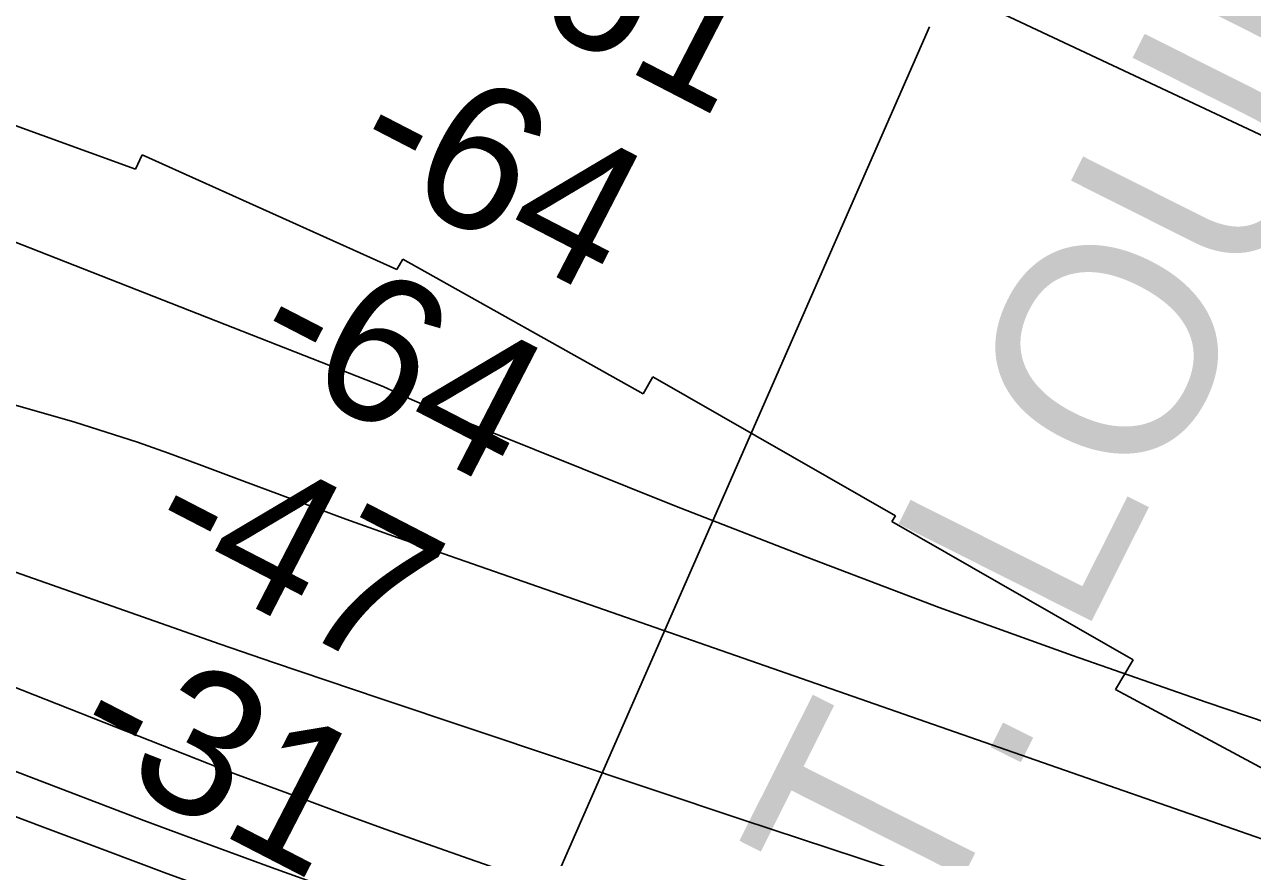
# Model space of a CAD drawing. Extents: x 3297772 to 3335630, y 634068 to 659439.
# Drawn here: x 3320374 to 3320942, y 646187 to 646572 of the extents above; entities that cross this region are included whole.
import ezdxf

# ---------------------------------------------------------------- set-up
doc = ezdxf.new("R2010")
doc.units = 0
for name, color, linetype in [('V-CHAN-NAID', 7, 'Continuous'), ('V-RIVR-EDGE', 7, 'Continuous'), ('V-RIVR-RANG', 7, 'Continuous'), ('V-RRAP-RVMT', 7, 'Continuous'), ('V-TOPO-DPTH', 7, 'Continuous'), ('V-TOPO-MAJR', 7, 'Continuous'), ('V-TOPO-MINR', 7, 'Continuous')]:
    doc.layers.add(name, color=color, linetype=linetype)

msp = doc.modelspace()

# ---------------------------------------------------------------- linework, layer by layer
at = {"layer": 'V-RIVR-EDGE'}
msp.add_spline([(3314761.96, 649274.13), (3314790.41, 649247.37), (3314813.75, 649224.65), (3314842.19, 649196.8), (3314862.25, 649176.28), (3314886.68, 649152.09), (3314900.17, 649138.17), (3314917.68, 649122.77), (3314932.63, 649107.75), (3314956.32, 649080.27), (3314980.03, 649058.28), (3315004.47, 649036.65), (3315016.5, 649023.47), (3315033.99, 649001.49), (3315053.68, 648981.34), (3315075.92, 648956.42), (3315089.04, 648943.6), (3315090.5, 648939.21), (3315095.23, 648931.52), (3315116.02, 648911.73), (3315165.62, 648868.83), (3315188.61, 648851.6), (3315212.7, 648837.28), (3315236.05, 648818.95), (3315259.03, 648798.78), (3315272.17, 648788.15), (3315288.96, 648777.87), (3315298.45, 648775.29), (3315308.31, 648771.25), (3315320.36, 648764.64), (3315332.04, 648756.2), (3315345.54, 648749.22), (3315365.99, 648738.57), (3315396.29, 648721.68), (3315420.02, 648711.02), (3315449.6, 648697.42), (3315476.26, 648687.12), (3315490.87, 648684.89), (3315496.72, 648684.15), (3315504.02, 648679.38), (3315514.6, 648672.04), (3315516.78, 648666.91), (3315520.77, 648653.38), (3315526.95, 648639.84), (3315536.79, 648627.02), (3315542.99, 648621.52), (3315546.65, 648621.15), (3315552.49, 648618.57), (3315560.15, 648612.71), (3315568.54, 648604.64), (3315578.02, 648595.85), (3315592.98, 648584.84), (3315611.6, 648575.66), (3315624.38, 648570.14), (3315634.97, 648566.83), (3315640.81, 648563.52), (3315648.49, 648562.41), (3315656.17, 648563.12), (3315662.38, 648563.84), (3315671.15, 648560.89), (3315676.25, 648556.12), (3315679.17, 648552.83), (3315684.29, 648552.08), (3315687.94, 648550.98), (3315695.94, 648534.87), (3315725.4, 648474.85), (3315731.95, 648461.31), (3315736.69, 648455.81), (3315746.53, 648446.65), (3315756.75, 648438.22), (3315765.49, 648425.77), (3315772.76, 648408.94), (3315789.52, 648388.06), (3315803.72, 648364.63), (3315814.28, 648346.69), (3315829.95, 648328.37), (3315850.74, 648307.49), (3315869.69, 648285.51), (3315901.78, 648253.62), (3315937.52, 648219.54), (3315960.49, 648195.36), (3315980.91, 648175.57), (3315989.31, 648173.35), (3316000.63, 648165.28), (3316008.65, 648158.32), (3316031.64, 648140.71), (3316054.63, 648124.21), (3316085.29, 648105.49), (3316118.5, 648083.11), (3316140.03, 648068.8), (3316157.19, 648061.81), (3316170.34, 648056.66), (3316187.12, 648044.92), (3316195.52, 648041.24), (3316205.38, 648037.93), (3316215.24, 648033.15), (3316238.61, 648020.67), (3316243.71, 648016.63), (3316255.02, 648007.47), (3316268.9, 648000.12), (3316287.88, 647988.38), (3316303.58, 647982.86), (3316316.73, 647978.44), (3316339.37, 647969.97), (3316356.17, 647962.25), (3316375.52, 647951.24), (3316396.32, 647938.03), (3316428.44, 647920.4), (3316474.07, 647891.41), (3316489.4, 647882.24), (3316507.65, 647873.42), (3316517.51, 647867.91), (3316537.95, 647856.89), (3316563.51, 647842.94), (3316578.83, 647832.3), (3316609.5, 647815.04), (3316632.86, 647802.19), (3316646.72, 647790.82), (3316669.34, 647772.49), (3316682.11, 647762.22), (3316696.35, 647755.24), (3316758.75, 647713.78), (3316797.81, 647691.02), (3316819.71, 647676.71), (3316836.86, 647665.7), (3316864.97, 647650.65), (3316895.64, 647634.12), (3316912.43, 647623.11), (3316940.9, 647606.59), (3316996.75, 647574.65), (3317044.57, 647546.75), (3317079.24, 647525.1), (3317111.36, 647506.38), (3317148.23, 647484.72), (3317188.38, 647460.86), (3317213.92, 647442.15), (3317231.44, 647430.41), (3317255.17, 647416.83), (3317274.14, 647402.16), (3317293.12, 647391.14), (3317310.28, 647384.52), (3317333.65, 647373.5), (3317372.71, 647350.37), (3317404.1, 647330.92), (3317490.98, 647282.82), (3317527.85, 647261.52), (3317547.19, 647249.78), (3317572.38, 647235.83), (3317600.86, 647222.6), (3317628.97, 647207.9), (3317656.71, 647189.92), (3317738.1, 647140.37), (3317755.27, 647133.39), (3317770.25, 647129.33), (3317784.85, 647122.71), (3317816.97, 647104.72), (3317840.71, 647094.79), (3317860.06, 647086.34), (3317887.44, 647070.92), (3317915.19, 647055.49), (3317952.07, 647039.68), (3317972.88, 647031.59), (3318008.3, 647014.32), (3318036.78, 647000.36), (3318074.38, 646981.62), (3318112.35, 646961.06), (3318142.65, 646943.44), (3318179.16, 646929.09), (3318205.1, 646919.89), (3318226.27, 646909.6), (3318257.67, 646892.34), (3318275.56, 646883.53), (3318288.34, 646879.47), (3318295.65, 646878.72), (3318317.19, 646868.8), (3318334.34, 646857.06), (3318347.84, 646845.7), (3318357.33, 646839.46), (3318416.47, 646806.41), (3318459.18, 646781.45), (3318477.06, 646771.9), (3318502.98, 646757.21), (3318530, 646743.26), (3318562.13, 646728.56), (3318605.95, 646708.71), (3318643.93, 646694.36), (3318672.78, 646684.05), (3318689.95, 646679.62), (3318708.95, 646676.28), (3318727.21, 646668.56), (3318754.96, 646656.8), (3318823.61, 646624.46), (3318845.88, 646613.07), (3318855.73, 646607.93), (3318871.06, 646596.56), (3318891.87, 646586.27), (3318910.49, 646578.55), (3318938.61, 646566.78), (3318967.1, 646557.57), (3318997.78, 646547.63), (3319022.25, 646539.16), (3319054.39, 646528.11), (3319074.84, 646519.66), (3319089.46, 646516.33), (3319112.47, 646508.23), (3319131.82, 646500.14), (3319166.88, 646486.53), (3319188.43, 646478.8), (3319196.47, 646478.41), (3319208.52, 646474.73), (3319216.19, 646471.42), (3319227.88, 646467), (3319243.95, 646462.21), (3319256.73, 646456.33), (3319262.2, 646449.74), (3319272.42, 646444.6), (3319289.22, 646438.34), (3319307.11, 646430.25), (3319322.08, 646420.71), (3319337.4, 646408.98), (3319358.2, 646395.03), (3319379.01, 646382.55), (3319389.6, 646379.97), (3319400.56, 646376.29), (3319407.49, 646370.42), (3319419.9, 646362.71), (3319436.33, 646355), (3319463.35, 646343.96), (3319503.52, 646327.78), (3319544.44, 646316.71), (3319579.51, 646307.12), (3319606.17, 646299.38), (3319635.03, 646290.9), (3319681.43, 646280.92), (3319730.75, 646269.46), (3319772.77, 646260.58), (3319801.26, 646254.66), (3319808.94, 646254.65), (3319821.73, 646251.32), (3319836.34, 646248), (3319850.96, 646245.77), (3319868.14, 646245.36), (3319890.79, 646242.38), (3319906.87, 646237.95), (3319922.21, 646232.07), (3319930.98, 646230.95), (3319937.92, 646232.03), (3319943.77, 646231.28), (3319960.57, 646225.03), (3319978.84, 646220.6), (3319994.55, 646217.63), (3320020.12, 646210.62), (3320049.71, 646202.51), (3320078.21, 646196.59), (3320106.71, 646192.13), (3320126.8, 646188.06), (3320144.34, 646184), (3320162.97, 646178.1), (3320179.77, 646173.67), (3320196.59, 646173.27), (3320205.36, 646171.42), (3320223.26, 646166.62), (3320274.75, 646148.95), (3320298.86, 646141.21), (3320341.6, 646127.21), (3320376.3, 646115.8), (3320397.48, 646108.07), (3320422.68, 646098.5), (3320444.95, 646088.58), (3320487.3, 646068.37), (3320513.95, 646053.68), (3320559.94, 646025.78), (3320596.07, 646001.2), (3320629.65, 645979.55), (3320649.72, 645963.78), (3320673.08, 645949.83), (3320682.93, 645941.77), (3320711.02, 645921.23)], degree=3, dxfattribs=at)
at = {"layer": 'V-RIVR-RANG'}
msp.add_line((3320388.1, 645648.64), (3320792.65, 646570.8), dxfattribs=at)
at = {"layer": 'V-RRAP-RVMT'}
for p, q in [((3320306.59, 646548.06), (3320425.42, 646505.03)), ((3320425.42, 646505.03), (3320428.48, 646511.6)), ((3320428.48, 646511.6), (3320546.23, 646458.62)), ((3320546.23, 646458.62), (3320549.07, 646463.33)), ((3320549.07, 646463.33), (3320660.17, 646401.06)), ((3320660.17, 646401.06), (3320664.63, 646408.86)), ((3320664.63, 646408.86), (3320776.88, 646344.68)), ((3320776.88, 646344.68), (3320775.2, 646341.99)), ((3320775.2, 646341.99), (3320886.83, 646278.04)), ((3320886.83, 646278.04), (3320878.72, 646264.35)), ((3320878.72, 646264.35), (3320951.69, 646225.17))]:
    msp.add_line(p, q, dxfattribs=at)
at = {"layer": 'V-TOPO-DPTH'}
for points in [[(3322305.58, 645758.18), (3321764.22, 645883.07), (3321726.82, 645891.83), (3321689.45, 645900.76), (3321652.15, 645909.93), (3321614.89, 645919.28), (3321553.5, 645934.9), (3321546.98, 645936.62), (3321540.48, 645938.41), (3321534.01, 645940.3), (3321527.56, 645942.26), (3321140.82, 646063.51), (3321031.87, 646098), (3320923.05, 646132.88), (3320814.43, 646168.37), (3320705.93, 646204.26), (3320538.54, 646260.14), (3320513.86, 646268.44), (3320489.2, 646276.82), (3320464.59, 646285.31), (3320440, 646293.88), (3320288.19, 646347.19)], [(3322305.58, 645758.18), (3321764.22, 645883.07), (3321726.82, 645891.83), (3321689.45, 645900.76), (3321652.15, 645909.93), (3321614.89, 645919.28), (3321553.5, 645934.9), (3321546.98, 645936.62), (3321540.48, 645938.41), (3321534.01, 645940.3), (3321527.56, 645942.26), (3321140.82, 646063.51), (3321031.87, 646098), (3320923.05, 646132.88), (3320814.43, 646168.37), (3320705.93, 646204.26), (3320538.54, 646260.14), (3320513.86, 646268.44), (3320489.2, 646276.82), (3320464.59, 646285.31), (3320440, 646293.88), (3320288.19, 646347.19)], [(3320249.61, 646312.55), (3320459.02, 646230.09), (3320462.08, 646228.89), (3320465.14, 646227.71), (3320468.22, 646226.55), (3320471.29, 646225.4), (3320503.23, 646213.58), (3320522.3, 646206.58), (3320541.4, 646199.65), (3320560.53, 646192.83), (3320579.69, 646186.08), (3321050.01, 646021.81)], [(3320249.61, 646312.55), (3320459.02, 646230.09), (3320462.08, 646228.89), (3320465.14, 646227.71), (3320468.22, 646226.55), (3320471.29, 646225.4), (3320503.23, 646213.58), (3320522.3, 646206.58), (3320541.4, 646199.65), (3320560.53, 646192.83), (3320579.69, 646186.08), (3321050.01, 646021.81)], [(3320320.62, 646245.27), (3320409.58, 646211.25), (3320429.21, 646203.81), (3320448.87, 646196.45), (3320468.58, 646189.21), (3320488.32, 646182.06), (3320667.01, 646117.88), (3320776.25, 646079.1), (3320885.68, 646040.85), (3320995.38, 646003.39), (3321105.27, 645966.46), (3321486.43, 645839.91), (3321497.79, 645836.24), (3321509.19, 645832.7), (3321520.64, 645829.35), (3321532.13, 645826.13), (3321670.92, 645788.42), (3321752.07, 645767.45), (3321833.52, 645747.84), (3321915.44, 645730.25)], [(3321915.44, 645730.25), (3321833.52, 645747.84), (3321752.07, 645767.45), (3321670.92, 645788.42), (3321532.13, 645826.13), (3321520.64, 645829.35), (3321509.19, 645832.7), (3321497.79, 645836.24), (3321486.43, 645839.91), (3321105.27, 645966.46), (3320995.38, 646003.39), (3320885.68, 646040.85), (3320776.25, 646079.1), (3320667.01, 646117.88), (3320488.32, 646182.06), (3320468.58, 646189.21), (3320448.87, 646196.45), (3320429.21, 646203.81), (3320409.58, 646211.25), (3320320.62, 646245.27)]]:
    msp.add_lwpolyline(points, dxfattribs=at)
at = {"layer": 'V-TOPO-MAJR'}
msp.add_lwpolyline([(3322070.57, 645863.85), (3321609.3, 645982.39), (3321583.42, 645989.23), (3321557.62, 645996.3), (3321531.91, 646003.71), (3321506.26, 646011.36), (3321400.56, 646043.68), (3321322.26, 646068.11), (3321244.16, 646093.14), (3321166.35, 646119.08), (3321088.74, 646145.61), (3320571.18, 646325.92), (3320546.94, 646334.46), (3320522.75, 646343.14), (3320498.63, 646352), (3320474.56, 646360.98), (3320454.9, 646368.4), (3320440.64, 646373.62), (3320426.3, 646378.64), (3320411.87, 646383.37), (3320397.37, 646387.9), (3320382.8, 646392.19), (3320368.18, 646396.35)], dxfattribs=at)
at = {"layer": 'V-TOPO-MINR'}
for points in [[(3322357.06, 645872.87), (3321763.32, 645990.14), (3321730.82, 645996.94), (3321698.44, 646004.23), (3321666.23, 646012.25), (3321634.14, 646020.76), (3321578.7, 646036.12), (3321574.42, 646037.35), (3321570.16, 646038.62), (3321565.92, 646039.97), (3321561.69, 646041.36), (3320920.71, 646258.53), (3320858.82, 646280.07), (3320797.19, 646302.27), (3320735.92, 646325.47), (3320674.9, 646349.34), (3320566.91, 646392.61), (3320560.1, 646395.41), (3320553.33, 646398.3), (3320546.61, 646401.31), (3320539.92, 646404.41), (3319678.93, 646742.36)], [(3320739.44, 646617.85), (3321110.79, 646443.43), (3321195.61, 646403.29), (3321280.26, 646362.8), (3321364.67, 646321.81), (3321448.91, 646280.48), (3321578.35, 646216.49), (3321597.99, 646207.56), (3321617.96, 646199.51), (3321638.4, 646192.77), (3321659.16, 646186.9), (3321889.18, 646129.88), (3321973.45, 646110.18)], [(3320288.19, 646347.19), (3320440, 646293.88), (3320464.59, 646285.31), (3320489.2, 646276.82), (3320513.86, 646268.44), (3320538.54, 646260.14), (3320705.93, 646204.26), (3320814.43, 646168.37), (3320923.05, 646132.88), (3321031.87, 646098), (3321140.82, 646063.51), (3321527.56, 645942.26), (3321534.01, 645940.3), (3321540.48, 645938.41), (3321546.98, 645936.62), (3321553.5, 645934.9), (3321614.89, 645919.28), (3321652.15, 645909.93), (3321689.45, 645900.76), (3321726.82, 645891.83), (3321764.22, 645883.07), (3322305.58, 645758.18)], [(3320249.61, 646312.55), (3320459.02, 646230.09), (3320462.08, 646228.89), (3320465.14, 646227.71), (3320468.22, 646226.55), (3320471.29, 646225.4), (3320503.23, 646213.58), (3320522.3, 646206.58), (3320541.4, 646199.65), (3320560.53, 646192.83), (3320579.69, 646186.08), (3321050.01, 646021.81)], [(3320320.62, 646245.27), (3320409.58, 646211.25), (3320429.21, 646203.81), (3320448.87, 646196.45), (3320468.58, 646189.21), (3320488.32, 646182.06), (3320667.01, 646117.88), (3320776.25, 646079.1), (3320885.68, 646040.85), (3320995.38, 646003.39), (3321105.27, 645966.46), (3321486.43, 645839.91), (3321497.79, 645836.24), (3321509.19, 645832.7), (3321520.64, 645829.35), (3321532.13, 645826.13), (3321670.92, 645788.42), (3321752.07, 645767.45), (3321833.52, 645747.84), (3321915.44, 645730.25)], [(3320355.73, 646210.87), (3320382.41, 646200.77), (3320411.16, 646189.98), (3320439.95, 646179.31), (3320468.81, 646168.81), (3320497.71, 646158.44), (3320836.4, 646038.01), (3320947.1, 645999.19), (3321058.01, 645961.02), (3321169.26, 645923.82), (3321280.72, 645887.27), (3321464.14, 645828.01), (3321484.11, 645821.72), (3321504.13, 645815.64), (3321524.25, 645809.86), (3321544.42, 645804.29), (3321922.87, 645702.78)]]:
    msp.add_lwpolyline(points, dxfattribs=at)

# ---------------------------------------------------------------- texts
at = {"layer": 'V-CHAN-NAID'}
msp.add_text('ST. LOUIS PLANTATION RANGE REAR', height=100, rotation=63.3285, dxfattribs=at).set_placement((3320752.73, 646067.09))
at = {"layer": 'V-RIVR-RANG'}
for s, p in [('-61', (3320580.02, 646588.23)), ('-64', (3320521.73, 646505.78)), ('-64', (3320475.62, 646417.05)), ('-47', (3320426.94, 646329.64)), ('-31', (3320392.32, 646234.97))]:
    msp.add_text(s, height=67, rotation=332.6861, dxfattribs=at).set_placement(p)

doc.saveas('drawing.dxf')
